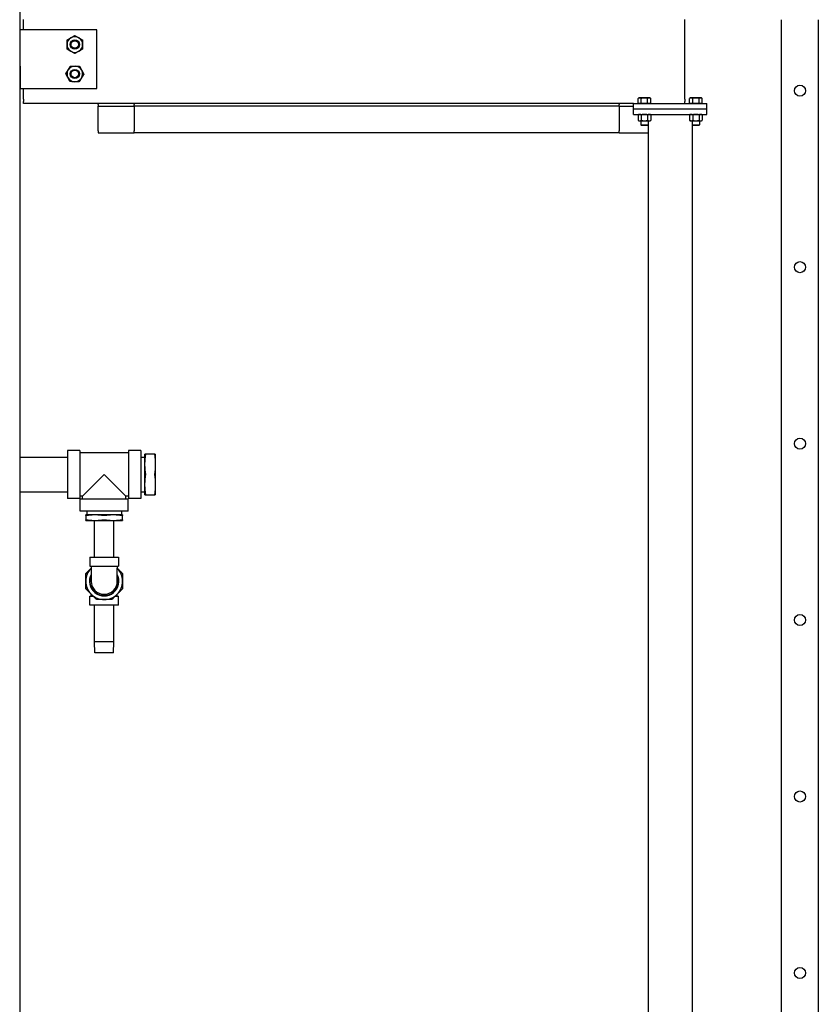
# Model space of a CAD drawing. Header units: inches. Extents: x 36 to 1719, y -84 to 1122.
# Tile 373 of 558: x 1047 to 1101, y 290 to 356. Entities that reach past the tile are written whole.
import ezdxf

# ---------------------------------------------------------------- set-up
doc = ezdxf.new("R2010")
doc.units = ezdxf.units.IN
doc.header["$LTSCALE"] = 48
doc.header["$MEASUREMENT"] = 0
doc.layers.add('Visible (ANSI)', color=7, linetype='Continuous', lineweight=30)

msp = doc.modelspace()

# ---------------------------------------------------------------- linework, layer by layer
at = {"layer": 'Visible (ANSI)'}
for p, q in [((1046.91768, 418.17389), (1046.91768, 255.30789)), ((1047.16768, 356.29279), (1047.16768, 356.50873)), ((1047.16768, 355.95449), (1047.16768, 356.29279)), ((1092.16768, 356.29279), (1092.16768, 356.50873)), ((1092.16768, 355.95449), (1092.16768, 356.29279)), ((1098.74768, 245.17389), (1098.74768, 356.48823)), ((1101.24768, 356.48823), (1101.24768, 245.17389)), ((1052.16768, 355.79889), (1046.91768, 355.79889)), ((1047.16768, 355.79889), (1047.16768, 355.95449)), ((1052.16768, 351.79889), (1052.16768, 355.79889)), ((1092.16768, 351.64329), (1092.16768, 355.95449)), ((1046.91768, 353.32389), (1046.94768, 353.32389)), ((1046.94768, 353.32389), (1046.94768, 351.79889)), ((1046.94768, 351.79889), (1052.16768, 351.79889)), ((1047.16768, 351.64329), (1047.16768, 351.79889)), ((1047.16768, 351.305), (1047.16768, 351.64329)), ((1092.16768, 351.305), (1092.16768, 351.64329)), ((1047.16768, 351.08905), (1047.16768, 351.305)), ((1047.16768, 351.08905), (1047.16768, 350.91991)), ((1047.16768, 350.79889), (1047.16768, 350.91991)), ((1089.04268, 351.1629), (1088.98467, 351.1294)), ((1088.98467, 350.7989), (1088.98467, 351.1294)), ((1089.09292, 351.1629), (1089.04268, 351.1629)), ((1089.41768, 351.1629), (1089.09292, 351.1629)), ((1089.20118, 350.7989), (1089.20118, 351.1294)), ((1089.74244, 351.1629), (1089.41768, 351.1629)), ((1089.63419, 350.7989), (1089.63419, 351.1294)), ((1089.79268, 351.1629), (1089.74244, 351.1629)), ((1089.79268, 351.1629), (1089.85069, 351.1294)), ((1089.85069, 350.7989), (1089.85069, 351.1294)), ((1092.16768, 351.08905), (1092.16768, 351.305)), ((1092.16768, 351.08905), (1092.16768, 350.91991)), ((1092.16768, 350.79889), (1092.16768, 350.91991)), ((1092.54268, 351.1629), (1092.48467, 351.1294)), ((1092.48467, 350.7989), (1092.48467, 351.1294)), ((1092.59292, 351.1629), (1092.54268, 351.1629)), ((1092.91768, 351.1629), (1092.59292, 351.1629)), ((1092.70118, 350.7989), (1092.70118, 351.1294)), ((1093.24244, 351.1629), (1092.91768, 351.1629)), ((1093.13419, 350.7989), (1093.13419, 351.1294)), ((1093.29268, 351.1629), (1093.24244, 351.1629)), ((1093.29268, 351.1629), (1093.35069, 351.1294)), ((1093.35069, 350.7989), (1093.35069, 351.1294)), ((1088.66768, 350.79889), (1047.16768, 350.79889)), ((1052.24768, 350.73089), (1052.24768, 350.79889)), ((1052.24768, 350.73089), (1052.24768, 350.61089)), ((1052.24768, 350.61089), (1054.70768, 350.61089)), ((1052.24768, 350.36089), (1052.24768, 350.61089)), ((1052.24768, 348.91889), (1052.24768, 350.36089)), ((1054.70768, 350.79889), (1054.70768, 350.73089)), ((1054.70768, 350.61089), (1054.70768, 350.73089)), ((1087.70768, 350.61089), (1054.70768, 350.61089)), ((1054.70768, 350.61089), (1054.70768, 350.36089)), ((1054.70768, 350.36089), (1054.70768, 348.91889)), ((1087.70768, 350.79889), (1087.70768, 350.73089)), ((1087.70768, 350.61089), (1087.70768, 350.73089)), ((1087.70768, 350.61089), (1087.70768, 350.36089)), ((1087.70768, 350.61089), (1088.66768, 350.61089)), ((1087.70768, 350.36089), (1087.70768, 348.91889)), ((1088.66768, 350.42389), (1088.66768, 350.79889)), ((1088.66768, 350.79889), (1093.66768, 350.79889)), ((1088.66768, 350.42389), (1093.66768, 350.42389)), ((1088.66768, 350.42389), (1093.66768, 350.42389)), ((1088.66768, 350.04889), (1088.66768, 350.42389)), ((1089.09292, 350.7989), (1088.98467, 350.7989)), ((1089.04268, 350.7989), (1089.04268, 350.79889)), ((1089.20118, 350.7989), (1089.09292, 350.7989)), ((1089.41768, 350.7989), (1089.20118, 350.7989)), ((1089.63419, 350.7989), (1089.41768, 350.7989)), ((1089.74244, 350.7989), (1089.63419, 350.7989)), ((1089.85069, 350.7989), (1089.74244, 350.7989)), ((1089.79268, 350.7989), (1089.79268, 350.79889)), ((1092.59292, 350.7989), (1092.48467, 350.7989)), ((1092.54268, 350.7989), (1092.54268, 350.79889)), ((1092.70118, 350.7989), (1092.59292, 350.7989)), ((1092.91768, 350.7989), (1092.70118, 350.7989)), ((1093.13419, 350.7989), (1092.91768, 350.7989)), ((1093.24244, 350.7989), (1093.13419, 350.7989)), ((1093.35069, 350.7989), (1093.24244, 350.7989)), ((1093.29268, 350.7989), (1093.29268, 350.79889)), ((1093.66768, 350.42389), (1093.66768, 350.79889)), ((1093.66768, 350.04889), (1093.66768, 350.42389)), ((1088.66768, 350.04889), (1093.66768, 350.04889)), ((1089.04268, 350.04889), (1088.98467, 350.0154)), ((1088.98467, 350.0154), (1088.98467, 349.64439)), ((1089.04268, 349.61089), (1088.98467, 349.64439)), ((1089.04268, 349.61089), (1089.09292, 349.61089)), ((1089.09292, 349.61089), (1089.41768, 349.61089)), ((1089.16768, 349.61089), (1089.16768, 349.34466)), ((1089.20118, 350.0154), (1089.20118, 349.64439)), ((1089.41768, 349.61089), (1089.74244, 349.61089)), ((1089.63419, 350.0154), (1089.63419, 349.64439)), ((1089.66768, 349.61089), (1089.66768, 349.34466)), ((1089.74244, 349.61089), (1089.79268, 349.61089)), ((1089.79268, 350.04889), (1089.85069, 350.0154)), ((1089.79268, 349.61089), (1089.85069, 349.64439)), ((1089.85069, 350.0154), (1089.85069, 349.64439)), ((1092.54268, 350.04889), (1092.48467, 350.0154)), ((1092.48467, 350.0154), (1092.48467, 349.64439)), ((1092.54268, 349.61089), (1092.48467, 349.64439)), ((1092.54268, 349.61089), (1092.59292, 349.61089)), ((1092.59292, 349.61089), (1092.91768, 349.61089)), ((1092.66768, 349.61089), (1092.66768, 349.34466)), ((1092.70118, 350.0154), (1092.70118, 349.64439)), ((1092.91768, 349.61089), (1093.24244, 349.61089)), ((1093.13419, 350.0154), (1093.13419, 349.64439)), ((1093.16768, 349.61089), (1093.16768, 349.34466)), ((1093.24244, 349.61089), (1093.29268, 349.61089)), ((1093.29268, 350.04889), (1093.35069, 350.0154)), ((1093.29268, 349.61089), (1093.35069, 349.64439)), ((1093.35069, 350.0154), (1093.35069, 349.64439)), ((1052.24768, 348.91889), (1052.24768, 348.79889)), ((1054.70768, 348.79889), (1054.70768, 348.91889)), ((1087.70768, 348.79889), (1087.70768, 348.91889)), ((1089.21487, 349.29889), (1089.16768, 349.34466)), ((1089.16768, 349.34466), (1089.66768, 349.34466)), ((1089.62049, 349.29889), (1089.21487, 349.29889)), ((1089.62049, 349.29889), (1089.66768, 349.34466)), ((1089.66768, 349.34466), (1089.66768, 243.04889)), ((1092.66768, 349.34466), (1092.66768, 243.04889)), ((1092.71487, 349.29889), (1092.66768, 349.34466)), ((1092.66768, 349.34466), (1093.16768, 349.34466)), ((1093.12049, 349.29889), (1092.71487, 349.29889)), ((1093.12049, 349.29889), (1093.16768, 349.34466)), ((1052.24768, 348.79889), (1054.70768, 348.79889)), ((1087.70768, 348.79889), (1054.70768, 348.79889)), ((1087.70768, 348.79889), (1089.66768, 348.79889)), ((1051.00768, 327.19853), (1050.16768, 327.19853)), ((1050.16768, 327.19853), (1050.16768, 323.91853)), ((1051.00768, 327.19853), (1051.00768, 323.91853)), ((1054.32768, 327.03853), (1051.00768, 327.03853)), ((1055.16768, 327.19853), (1054.32768, 327.19853)), ((1054.32768, 327.19853), (1054.32768, 323.91853)), ((1055.16768, 327.19853), (1055.16768, 323.91853)), ((1055.41768, 326.93353), (1055.41768, 326.24603)), ((1056.12002, 326.93353), (1055.46535, 326.93353)), ((1056.16768, 326.24603), (1056.16768, 326.93353)), ((1046.91768, 326.74603), (1050.16768, 326.74603)), ((1055.16768, 326.73512), (1055.41768, 326.74603)), ((1055.41768, 326.24603), (1055.41768, 324.87103)), ((1056.16768, 324.87103), (1056.16768, 326.24603)), ((1052.66768, 325.55853), (1051.18768, 324.07853)), ((1054.14768, 324.07853), (1052.66768, 325.55853)), ((1055.41768, 324.87103), (1055.41768, 324.18353)), ((1056.16768, 324.18353), (1056.16768, 324.87103)), ((1046.91768, 324.37103), (1050.16768, 324.37103)), ((1055.16768, 324.38195), (1055.41768, 324.37103)), ((1055.46535, 324.18353), (1056.12002, 324.18353)), ((1051.00768, 323.91853), (1050.16768, 323.91853)), ((1051.18768, 324.07853), (1051.00768, 324.07853)), ((1051.02768, 323.05853), (1051.02768, 323.89853)), ((1051.02768, 323.89853), (1054.30768, 323.89853)), ((1051.18768, 323.89853), (1051.18768, 324.07853)), ((1054.14768, 323.89853), (1054.14768, 324.07853)), ((1054.32768, 324.07853), (1054.14768, 324.07853)), ((1054.30768, 323.05853), (1054.30768, 323.89853)), ((1055.16768, 323.91853), (1054.32768, 323.91853)), ((1054.30768, 323.05853), (1051.02768, 323.05853)), ((1052.04268, 322.80853), (1051.41768, 322.80853)), ((1051.41768, 322.77037), (1051.41768, 322.47169)), ((1051.4911, 323.05853), (1051.48018, 322.80853)), ((1053.29268, 322.80853), (1052.04268, 322.80853)), ((1053.91768, 322.80853), (1053.29268, 322.80853)), ((1053.84427, 323.05853), (1053.85518, 322.80853)), ((1053.91768, 322.47169), (1053.91768, 322.77037)), ((1051.41768, 322.43353), (1052.04268, 322.43353)), ((1052.01018, 319.93353), (1052.01018, 322.43353)), ((1052.04268, 322.43353), (1053.29268, 322.43353)), ((1053.29268, 322.43353), (1053.91768, 322.43353)), ((1053.32518, 319.93353), (1053.32518, 322.43353)), ((1051.69268, 319.93353), (1051.69268, 319.31353)), ((1051.69268, 319.93353), (1053.64268, 319.93353)), ((1053.64268, 319.93353), (1053.64268, 319.31353)), ((1051.69268, 319.31353), (1053.64268, 319.31353)), ((1051.77768, 319.31353), (1051.77768, 319.18353)), ((1051.77768, 319.18353), (1051.77768, 318.29853)), ((1053.55768, 319.31353), (1053.55768, 319.18353)), ((1053.55768, 318.29853), (1053.55768, 319.18353)), ((1051.77768, 317.29353), (1051.77768, 317.42576)), ((1053.55768, 317.29353), (1053.55768, 317.42576)), ((1051.69268, 316.67353), (1051.69268, 317.29353)), ((1051.69268, 317.29353), (1051.90991, 317.29353)), ((1053.42545, 317.29353), (1053.64268, 317.29353)), ((1053.64268, 316.67353), (1053.64268, 317.29353)), ((1053.64268, 316.67353), (1051.69268, 316.67353)), ((1052.01018, 314.17353), (1052.01018, 316.67353)), ((1053.32518, 314.17353), (1053.32518, 316.67353)), ((1052.02982, 313.42353), (1052.01018, 314.17353)), ((1053.32518, 314.17353), (1052.01018, 314.17353)), ((1053.30554, 313.42353), (1053.32518, 314.17353)), ((1053.30554, 313.42353), (1052.02982, 313.42353))]:
    msp.add_line(p, q, dxfattribs=at)
for centre, radius in [((1050.66768, 354.79889), 0.31271), ((1050.66768, 354.79889), 0.3125), ((1050.66768, 354.79889), 0.25673), ((1050.66768, 352.79889), 0.31271), ((1050.66768, 352.79889), 0.3125), ((1050.66768, 352.79889), 0.25673), ((1099.99768, 351.65889), 0.375), ((1099.99768, 351.65889), 0.375), ((1099.99768, 339.65889), 0.375), ((1099.99768, 339.65889), 0.375), ((1099.99768, 327.65889), 0.375), ((1099.99768, 327.65889), 0.375), ((1099.99768, 315.65889), 0.375), ((1099.99768, 315.65889), 0.375), ((1099.99768, 303.65889), 0.375), ((1099.99768, 303.65889), 0.375), ((1099.99768, 291.65889), 0.375), ((1099.99768, 291.65889), 0.375)]:
    msp.add_circle(centre, radius, dxfattribs=at)
for centre, radius, start, end in [((1050.66768, 354.79889), 0.531, 120, 180), ((1050.66768, 354.79889), 0.531, 60, 120), ((1050.66768, 354.79889), 0.531, 0, 60), ((1050.66768, 354.79889), 0.531, 180, 240), ((1050.66768, 354.79889), 0.531, 240, 300), ((1050.66768, 354.79889), 0.531, 300, 0), ((1050.66768, 352.79889), 0.531, 148.4077565, 208.4077565), ((1050.66768, 352.79889), 0.531, 88.4077565, 148.4077565), ((1050.66768, 352.79889), 0.531, 28.4077565, 88.4077565), ((1050.66768, 352.79889), 0.531, 328.4077565, 28.4077565), ((1050.66768, 352.79889), 0.531, 208.4077565, 268.4077565), ((1050.66768, 352.79889), 0.531, 268.4077565, 328.4077565), ((1052.66768, 318.30353), 1.25, 135.3978747, 180), ((1052.66768, 318.30353), 1, 152.8732469, 27.1267531), ((1052.66768, 318.30353), 1.25, 0, 44.6021253), ((1052.66768, 318.30353), 1.25, 180, 225), ((1052.66768, 318.30353), 0.975, 155.8980827, 24.1019173), ((1052.66768, 318.30353), 1.25, 315, 0), ((1052.66768, 318.30353), 1.25, 225, 270), ((1052.66768, 318.30353), 1.25, 270, 315)]:
    msp.add_arc(centre, radius, start, end, dxfattribs=at)
msp.add_ellipse((1052.66768, 318.29853), major_axis=(-0.89, 0), ratio=0.99999962, start_param=0, end_param=3.14159265, dxfattribs=at)
for points, weights in [([(1050.13668, 355.10546), (1050.27896, 355.18761), (1050.40218, 355.25875)], [1, 1.0379548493, 1]), ([(1050.13668, 354.79889), (1050.13668, 354.94117), (1050.13668, 355.10546)], [1, 1.0379548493, 1]), ([(1050.40218, 355.25875), (1050.5254, 355.32989), (1050.66768, 355.41204)], [1, 1.0379548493, 1]), ([(1050.66768, 355.41204), (1050.80996, 355.32989), (1050.93318, 355.25875)], [1, 1.0379548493, 1]), ([(1050.93318, 355.25875), (1051.0564, 355.18761), (1051.19868, 355.10546)], [1, 1.0379548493, 1]), ([(1051.19868, 355.10546), (1051.19868, 354.94117), (1051.19868, 354.79889)], [1, 1.0379548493, 1]), ([(1050.13668, 354.49232), (1050.13668, 354.65661), (1050.13668, 354.79889)], [1, 1.0379548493, 1]), ([(1050.40218, 354.33903), (1050.27896, 354.41017), (1050.13668, 354.49232)], [1, 1.0379548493, 1]), ([(1050.66768, 354.18575), (1050.5254, 354.26789), (1050.40218, 354.33903)], [1, 1.0379548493, 1]), ([(1050.93318, 354.33903), (1050.80996, 354.26789), (1050.66768, 354.18575)], [1, 1.0379548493, 1]), ([(1051.19868, 354.49232), (1051.0564, 354.41017), (1050.93318, 354.33903)], [1, 1.0379548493, 1]), ([(1051.19868, 354.79889), (1051.19868, 354.65661), (1051.19868, 354.49232)], [1, 1.0379548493, 1]), ([(1050.05477, 352.81593), (1050.14084, 352.95587), (1050.21538, 353.07707)], [1, 1.0379548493, 1]), ([(1050.21538, 353.07707), (1050.28991, 353.19826), (1050.37598, 353.33821)], [1, 1.0379548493, 1]), ([(1050.37598, 353.33821), (1050.54021, 353.33364), (1050.68244, 353.32969)], [1, 1.0379548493, 1]), ([(1050.68244, 353.32969), (1050.82466, 353.32573), (1050.98889, 353.32117)], [1, 1.0379548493, 1]), ([(1050.98889, 353.32117), (1051.06705, 353.17666), (1051.13474, 353.05151)], [1, 1.0379548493, 1]), ([(1051.13474, 353.05151), (1051.20243, 352.92636), (1051.28059, 352.78185)], [1, 1.0379548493, 1]), ([(1050.20062, 352.54627), (1050.13293, 352.67142), (1050.05477, 352.81593)], [1, 1.0379548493, 1]), ([(1050.34647, 352.27662), (1050.26831, 352.42112), (1050.20062, 352.54627)], [1, 1.0379548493, 1]), ([(1050.65293, 352.2681), (1050.5107, 352.27205), (1050.34647, 352.27662)], [1, 1.0379548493, 1]), ([(1050.95938, 352.25958), (1050.79515, 352.26414), (1050.65293, 352.2681)], [1, 1.0379548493, 1]), ([(1051.11999, 352.52072), (1051.04545, 352.39952), (1050.95938, 352.25958)], [1, 1.0379548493, 1]), ([(1051.28059, 352.78185), (1051.19452, 352.64191), (1051.11999, 352.52072)], [1, 1.0379548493, 1]), ([(1089.09292, 351.1629), (1089.04268, 351.1629), (1088.98467, 351.1294)], [1, 1.0379548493, 1]), ([(1089.20118, 351.1294), (1089.14316, 351.1629), (1089.09292, 351.1629)], [1, 1.0379548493, 1]), ([(1089.41768, 351.1629), (1089.3172, 351.1629), (1089.20118, 351.1294)], [1, 1.0379548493, 1]), ([(1089.63419, 351.1294), (1089.51816, 351.1629), (1089.41768, 351.1629)], [1, 1.0379548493, 1]), ([(1089.74244, 351.1629), (1089.6922, 351.1629), (1089.63419, 351.1294)], [1, 1.0379548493, 1]), ([(1089.85069, 351.1294), (1089.79268, 351.1629), (1089.74244, 351.1629)], [1, 1.0379548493, 1]), ([(1092.59292, 351.1629), (1092.54268, 351.1629), (1092.48467, 351.1294)], [1, 1.0379548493, 1]), ([(1092.70118, 351.1294), (1092.64316, 351.1629), (1092.59292, 351.1629)], [1, 1.0379548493, 1]), ([(1092.91768, 351.1629), (1092.8172, 351.1629), (1092.70118, 351.1294)], [1, 1.0379548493, 1]), ([(1093.13419, 351.1294), (1093.01816, 351.1629), (1092.91768, 351.1629)], [1, 1.0379548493, 1]), ([(1093.24244, 351.1629), (1093.1922, 351.1629), (1093.13419, 351.1294)], [1, 1.0379548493, 1]), ([(1093.35069, 351.1294), (1093.29268, 351.1629), (1093.24244, 351.1629)], [1, 1.0379548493, 1]), ([(1089.09292, 350.04889), (1089.04268, 350.04889), (1088.98467, 350.0154)], [1, 1.0379548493, 1]), ([(1088.98467, 349.64439), (1089.04268, 349.61089), (1089.09292, 349.61089)], [1, 1.0379548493, 1]), ([(1089.20118, 350.0154), (1089.14316, 350.04889), (1089.09292, 350.04889)], [1, 1.0379548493, 1]), ([(1089.09292, 349.61089), (1089.14316, 349.61089), (1089.20118, 349.64439)], [1, 1.0379548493, 1]), ([(1089.41768, 350.04889), (1089.3172, 350.04889), (1089.20118, 350.0154)], [1, 1.0379548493, 1]), ([(1089.20118, 349.64439), (1089.3172, 349.61089), (1089.41768, 349.61089)], [1, 1.0379548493, 1]), ([(1089.63419, 350.0154), (1089.51816, 350.04889), (1089.41768, 350.04889)], [1, 1.0379548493, 1]), ([(1089.41768, 349.61089), (1089.51816, 349.61089), (1089.63419, 349.64439)], [1, 1.0379548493, 1]), ([(1089.74244, 350.04889), (1089.6922, 350.04889), (1089.63419, 350.0154)], [1, 1.0379548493, 1]), ([(1089.63419, 349.64439), (1089.6922, 349.61089), (1089.74244, 349.61089)], [1, 1.0379548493, 1]), ([(1089.85069, 350.0154), (1089.79268, 350.04889), (1089.74244, 350.04889)], [1, 1.0379548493, 1]), ([(1089.74244, 349.61089), (1089.79268, 349.61089), (1089.85069, 349.64439)], [1, 1.0379548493, 1]), ([(1092.59292, 350.04889), (1092.54268, 350.04889), (1092.48467, 350.0154)], [1, 1.0379548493, 1]), ([(1092.48467, 349.64439), (1092.54268, 349.61089), (1092.59292, 349.61089)], [1, 1.0379548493, 1]), ([(1092.70118, 350.0154), (1092.64316, 350.04889), (1092.59292, 350.04889)], [1, 1.0379548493, 1]), ([(1092.59292, 349.61089), (1092.64316, 349.61089), (1092.70118, 349.64439)], [1, 1.0379548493, 1]), ([(1092.91768, 350.04889), (1092.8172, 350.04889), (1092.70118, 350.0154)], [1, 1.0379548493, 1]), ([(1092.70118, 349.64439), (1092.8172, 349.61089), (1092.91768, 349.61089)], [1, 1.0379548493, 1]), ([(1093.13419, 350.0154), (1093.01816, 350.04889), (1092.91768, 350.04889)], [1, 1.0379548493, 1]), ([(1092.91768, 349.61089), (1093.01816, 349.61089), (1093.13419, 349.64439)], [1, 1.0379548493, 1]), ([(1093.24244, 350.04889), (1093.1922, 350.04889), (1093.13419, 350.0154)], [1, 1.0379548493, 1]), ([(1093.13419, 349.64439), (1093.1922, 349.61089), (1093.24244, 349.61089)], [1, 1.0379548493, 1]), ([(1093.35069, 350.0154), (1093.29268, 350.04889), (1093.24244, 350.04889)], [1, 1.0379548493, 1]), ([(1093.24244, 349.61089), (1093.29268, 349.61089), (1093.35069, 349.64439)], [1, 1.0379548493, 1]), ([(1055.41768, 326.93353), (1055.41768, 326.93353), (1055.46535, 326.93353)], [1, 1.05302826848, 1.0414979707]), ([(1055.46535, 326.87103), (1055.41768, 326.53954), (1055.41768, 326.24603)], [1.0414979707, 1.05302826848, 1]), ([(1056.12002, 326.93353), (1056.16768, 326.93353), (1056.16768, 326.93353)], [1.0414979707, 1.05302826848, 1]), ([(1056.16768, 326.24603), (1056.16768, 326.53954), (1056.12002, 326.87103)], [1, 1.05302826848, 1.0414979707]), ([(1055.41768, 326.24603), (1055.41768, 325.95252), (1055.46535, 325.62103)], [1, 1.05302826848, 1.0414979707]), ([(1056.12002, 325.62103), (1056.16768, 325.95252), (1056.16768, 326.24603)], [1.0414979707, 1.05302826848, 1]), ([(1055.46535, 325.49603), (1055.41768, 325.16454), (1055.41768, 324.87103)], [1.0414979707, 1.05302826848, 1]), ([(1056.16768, 324.87103), (1056.16768, 325.16454), (1056.12002, 325.49603)], [1, 1.05302826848, 1.0414979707]), ([(1055.41768, 324.87103), (1055.41768, 324.57752), (1055.46535, 324.24603)], [1, 1.05302826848, 1.0414979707]), ([(1056.12002, 324.24603), (1056.16768, 324.57752), (1056.16768, 324.87103)], [1.0414979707, 1.05302826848, 1]), ([(1055.46535, 324.18353), (1055.41768, 324.18353), (1055.41768, 324.18353)], [1.0414979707, 1.05302826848, 1]), ([(1056.16768, 324.18353), (1056.16768, 324.18353), (1056.12002, 324.18353)], [1, 1.05302826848, 1.0414979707]), ([(1051.41768, 322.77037), (1051.41768, 322.80853), (1051.41768, 322.80853)], [1.10285189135, 1.0796639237, 1]), ([(1052.04268, 322.80853), (1051.79137, 322.80853), (1051.51143, 322.77037)], [1, 1.0796639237, 1.10285189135]), ([(1052.57393, 322.77037), (1052.29399, 322.80853), (1052.04268, 322.80853)], [1.10285189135, 1.0796639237, 1]), ([(1053.29268, 322.80853), (1053.04137, 322.80853), (1052.76143, 322.77037)], [1, 1.0796639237, 1.10285189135]), ([(1053.82393, 322.77037), (1053.54399, 322.80853), (1053.29268, 322.80853)], [1.10285189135, 1.0796639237, 1]), ([(1053.91768, 322.80853), (1053.91768, 322.80853), (1053.91768, 322.77037)], [1, 1.0796639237, 1.10285189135]), ([(1051.41768, 322.43353), (1051.41768, 322.43353), (1051.41768, 322.47169)], [1, 1.0796639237, 1.10285189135]), ([(1051.51143, 322.47169), (1051.79137, 322.43353), (1052.04268, 322.43353)], [1.10285189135, 1.0796639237, 1]), ([(1052.04268, 322.43353), (1052.29399, 322.43353), (1052.57393, 322.47169)], [1, 1.0796639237, 1.10285189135]), ([(1052.76143, 322.47169), (1053.04137, 322.43353), (1053.29268, 322.43353)], [1.10285189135, 1.0796639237, 1]), ([(1053.29268, 322.43353), (1053.54399, 322.43353), (1053.82393, 322.47169)], [1, 1.0796639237, 1.10285189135]), ([(1053.91768, 322.47169), (1053.91768, 322.43353), (1053.91768, 322.43353)], [1.10285189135, 1.0796639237, 1]), ([(1051.41768, 318.30353), (1051.41768, 318.52895), (1051.41768, 318.76952)], [1, 1.05512060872, 1.07707509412]), ([(1051.45429, 318.85791), (1051.62124, 319.02486), (1051.77768, 319.1813)], [1.07707509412, 1.0555202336, 1.00199566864]), ([(1053.55768, 319.1813), (1053.71412, 319.02486), (1053.88107, 318.85791)], [1.00199566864, 1.0555202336, 1.07707509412]), ([(1053.91768, 318.76952), (1053.91768, 318.52895), (1053.91768, 318.30353)], [1.07707509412, 1.05512060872, 1]), ([(1051.41768, 317.83754), (1051.41768, 318.07811), (1051.41768, 318.30353)], [1.07707509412, 1.05512060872, 1]), ([(1053.91768, 318.30353), (1053.91768, 318.07811), (1053.91768, 317.83754)], [1, 1.05512060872, 1.07707509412]), ([(1051.7838, 317.41965), (1051.6244, 317.57904), (1051.45429, 317.74915)], [1, 1.05512060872, 1.07707509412]), ([(1052.1133, 317.09014), (1051.94319, 317.26025), (1051.7838, 317.41965)], [1.07707509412, 1.05512060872, 1]), ([(1053.55157, 317.41965), (1053.39217, 317.26025), (1053.22206, 317.09014)], [1, 1.05512060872, 1.07707509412]), ([(1053.88107, 317.74915), (1053.71096, 317.57904), (1053.55157, 317.41965)], [1.07707509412, 1.05512060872, 1]), ([(1052.66768, 317.05353), (1052.44226, 317.05353), (1052.20169, 317.05353)], [1, 1.05512060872, 1.07707509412]), ([(1053.13367, 317.05353), (1052.8931, 317.05353), (1052.66768, 317.05353)], [1.07707509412, 1.05512060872, 1])]:
    msp.add_rational_spline(points, weights, degree=2, dxfattribs=at)
for points, knots in [([(1055.46535, 326.93353), (1055.4659, 326.93353), (1055.46641, 326.93329), (1055.46862, 326.93092), (1055.4695, 326.92515), (1055.4695, 326.90842), (1055.46862, 326.89648), (1055.46641, 326.87867), (1055.4659, 326.8749), (1055.46535, 326.87103)], [0.354915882, 0.354915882, 0.354915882, 0.354915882, 0.387474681, 0.387474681, 0.514911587, 0.514911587, 0.642348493, 0.642348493, 0.674907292, 0.674907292, 0.674907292, 0.674907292]), ([(1056.12002, 326.87103), (1056.11946, 326.8749), (1056.11895, 326.87867), (1056.11674, 326.89648), (1056.11587, 326.90842), (1056.11587, 326.92515), (1056.11674, 326.93092), (1056.11895, 326.93329), (1056.11946, 326.93353), (1056.12002, 326.93353)], [-0.674907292, -0.674907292, -0.674907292, -0.674907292, -0.642348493, -0.642348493, -0.514911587, -0.514911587, -0.387474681, -0.387474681, -0.354915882, -0.354915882, -0.354915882, -0.354915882]), ([(1055.46535, 325.62103), (1055.4659, 325.61716), (1055.46641, 325.61315), (1055.46862, 325.59297), (1055.4695, 325.57525), (1055.4695, 325.54181), (1055.46862, 325.52409), (1055.46641, 325.50391), (1055.4659, 325.4999), (1055.46535, 325.49603)], [0.354915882, 0.354915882, 0.354915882, 0.354915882, 0.387474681, 0.387474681, 0.514911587, 0.514911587, 0.642348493, 0.642348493, 0.674907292, 0.674907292, 0.674907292, 0.674907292]), ([(1056.12002, 325.49603), (1056.11946, 325.4999), (1056.11895, 325.50391), (1056.11674, 325.52409), (1056.11587, 325.54181), (1056.11587, 325.57525), (1056.11674, 325.59297), (1056.11895, 325.61315), (1056.11946, 325.61716), (1056.12002, 325.62103)], [-0.674907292, -0.674907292, -0.674907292, -0.674907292, -0.642348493, -0.642348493, -0.514911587, -0.514911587, -0.387474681, -0.387474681, -0.354915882, -0.354915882, -0.354915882, -0.354915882]), ([(1055.46535, 324.24603), (1055.4659, 324.24216), (1055.46641, 324.23839), (1055.46862, 324.22058), (1055.4695, 324.20864), (1055.4695, 324.19192), (1055.46862, 324.18614), (1055.46641, 324.18377), (1055.4659, 324.18353), (1055.46535, 324.18353)], [0.354915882, 0.354915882, 0.354915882, 0.354915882, 0.387474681, 0.387474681, 0.514911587, 0.514911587, 0.642348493, 0.642348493, 0.674907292, 0.674907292, 0.674907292, 0.674907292]), ([(1056.12002, 324.18353), (1056.11946, 324.18353), (1056.11895, 324.18377), (1056.11674, 324.18614), (1056.11587, 324.19192), (1056.11587, 324.20864), (1056.11674, 324.22058), (1056.11895, 324.23839), (1056.11946, 324.24216), (1056.12002, 324.24603)], [-0.674907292, -0.674907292, -0.674907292, -0.674907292, -0.642348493, -0.642348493, -0.514911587, -0.514911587, -0.387474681, -0.387474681, -0.354915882, -0.354915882, -0.354915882, -0.354915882]), ([(1051.51143, 322.77037), (1051.50652, 322.7697), (1051.50173, 322.76909), (1051.4747, 322.76583), (1051.45587, 322.76449), (1051.42973, 322.76449), (1051.42094, 322.76583), (1051.41794, 322.76909), (1051.41768, 322.7697), (1051.41768, 322.77037)], [0.564368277, 0.564368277, 0.564368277, 0.564368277, 0.605727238, 0.605727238, 0.804958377, 0.804958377, 1.004189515, 1.004189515, 1.045548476, 1.045548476, 1.045548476, 1.045548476]), ([(1052.76143, 322.77037), (1052.75652, 322.7697), (1052.75147, 322.76909), (1052.72144, 322.76583), (1052.69383, 322.76449), (1052.64154, 322.76449), (1052.61392, 322.76583), (1052.58389, 322.76909), (1052.57884, 322.7697), (1052.57393, 322.77037)], [0.564368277, 0.564368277, 0.564368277, 0.564368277, 0.605727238, 0.605727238, 0.804958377, 0.804958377, 1.004189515, 1.004189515, 1.045548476, 1.045548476, 1.045548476, 1.045548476]), ([(1053.91768, 322.77037), (1053.91768, 322.7697), (1053.91742, 322.76909), (1053.91442, 322.76583), (1053.90563, 322.76449), (1053.87949, 322.76449), (1053.86066, 322.76583), (1053.83363, 322.76909), (1053.82884, 322.7697), (1053.82393, 322.77037)], [0.564368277, 0.564368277, 0.564368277, 0.564368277, 0.605727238, 0.605727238, 0.804958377, 0.804958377, 1.004189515, 1.004189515, 1.045548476, 1.045548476, 1.045548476, 1.045548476]), ([(1051.41768, 322.47169), (1051.41768, 322.47236), (1051.41794, 322.47297), (1051.42094, 322.47623), (1051.42973, 322.47757), (1051.45587, 322.47757), (1051.4747, 322.47623), (1051.50173, 322.47297), (1051.50652, 322.47236), (1051.51143, 322.47169)], [1.877642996, 1.877642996, 1.877642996, 1.877642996, 1.919001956, 1.919001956, 2.118233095, 2.118233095, 2.317464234, 2.317464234, 2.358823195, 2.358823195, 2.358823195, 2.358823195]), ([(1052.57393, 322.47169), (1052.57884, 322.47236), (1052.58389, 322.47297), (1052.61392, 322.47623), (1052.64154, 322.47757), (1052.69383, 322.47757), (1052.72144, 322.47623), (1052.75147, 322.47297), (1052.75652, 322.47236), (1052.76143, 322.47169)], [1.877642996, 1.877642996, 1.877642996, 1.877642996, 1.919001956, 1.919001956, 2.118233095, 2.118233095, 2.317464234, 2.317464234, 2.358823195, 2.358823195, 2.358823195, 2.358823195]), ([(1053.82393, 322.47169), (1053.82884, 322.47236), (1053.83363, 322.47297), (1053.86066, 322.47623), (1053.87949, 322.47757), (1053.90563, 322.47757), (1053.91442, 322.47623), (1053.91742, 322.47297), (1053.91768, 322.47236), (1053.91768, 322.47169)], [1.877642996, 1.877642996, 1.877642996, 1.877642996, 1.919001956, 1.919001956, 2.118233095, 2.118233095, 2.317464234, 2.317464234, 2.358823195, 2.358823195, 2.358823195, 2.358823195]), ([(1051.41768, 318.76952), (1051.41768, 318.78614), (1051.42115, 318.80276), (1051.43324, 318.83195), (1051.44254, 318.84616), (1051.45429, 318.85791)], [1.299728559, 1.299728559, 1.299728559, 1.299728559, 1.420078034, 1.420078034, 1.540427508, 1.540427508, 1.540427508, 1.540427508]), ([(1053.88107, 318.85791), (1053.89282, 318.84616), (1053.90212, 318.83195), (1053.91421, 318.80276), (1053.91768, 318.78614), (1053.91768, 318.76952)], [1.299728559, 1.299728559, 1.299728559, 1.299728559, 1.420078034, 1.420078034, 1.540427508, 1.540427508, 1.540427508, 1.540427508]), ([(1051.45429, 317.74915), (1051.44254, 317.7609), (1051.43324, 317.77511), (1051.42115, 317.8043), (1051.41768, 317.82092), (1051.41768, 317.83754)], [0.397039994, 0.397039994, 0.397039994, 0.397039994, 0.517389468, 0.517389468, 0.637738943, 0.637738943, 0.637738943, 0.637738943]), ([(1053.91768, 317.83754), (1053.91768, 317.82092), (1053.91421, 317.8043), (1053.90212, 317.77511), (1053.89282, 317.7609), (1053.88107, 317.74915)], [1.299728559, 1.299728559, 1.299728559, 1.299728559, 1.420078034, 1.420078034, 1.540427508, 1.540427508, 1.540427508, 1.540427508]), ([(1052.20169, 317.05353), (1052.18507, 317.05353), (1052.16845, 317.057), (1052.13926, 317.06909), (1052.12506, 317.07839), (1052.1133, 317.09014)], [1.299728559, 1.299728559, 1.299728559, 1.299728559, 1.420078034, 1.420078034, 1.540427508, 1.540427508, 1.540427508, 1.540427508]), ([(1053.22206, 317.09014), (1053.21031, 317.07839), (1053.1961, 317.06909), (1053.16692, 317.057), (1053.15029, 317.05353), (1053.13367, 317.05353)], [1.299728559, 1.299728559, 1.299728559, 1.299728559, 1.420078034, 1.420078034, 1.540427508, 1.540427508, 1.540427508, 1.540427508])]:
    msp.add_open_spline(points, degree=3, knots=knots, dxfattribs=at)

doc.saveas('drawing.dxf')
